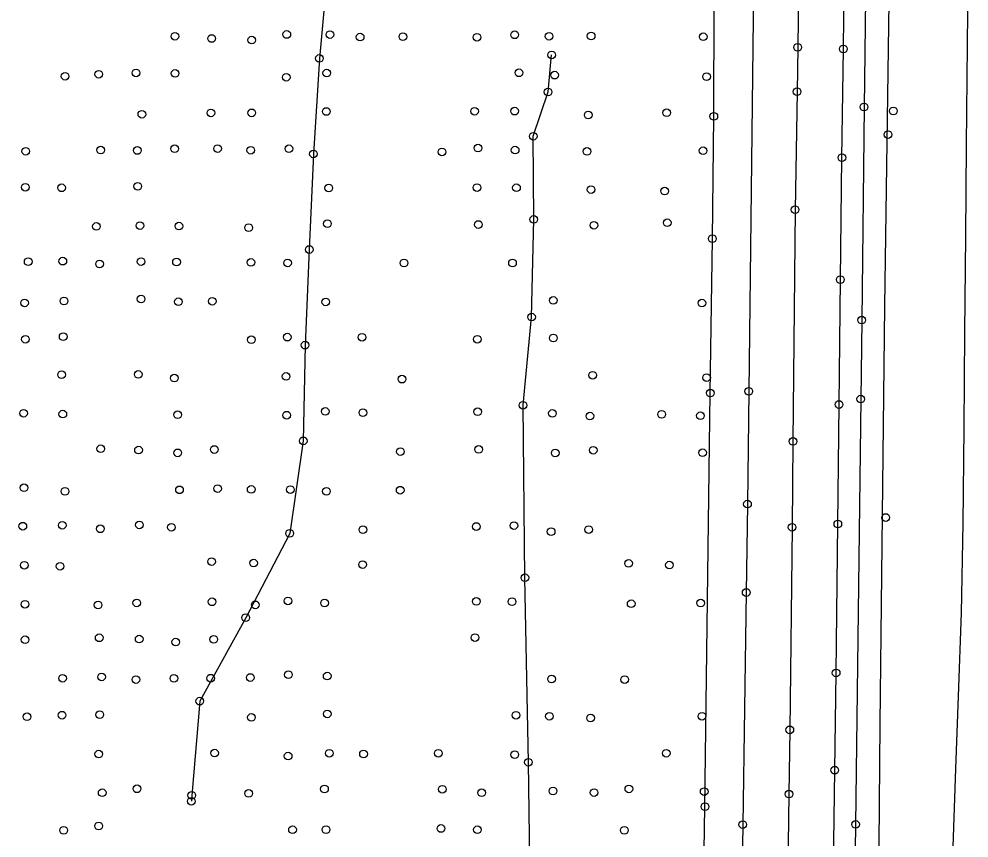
# Model space of a CAD drawing. Extents: x 20503438 to 20508873, y 7964251 to 7984667.
# Drawn here: x 20506371.1 to 20506619.2, y 7965840 to 7966053.9 of the extents above; entities that cross this region are included whole.
import ezdxf

# ---------------------------------------------------------------- set-up
doc = ezdxf.new("R2010")
doc.units = 0
for name, color, linetype in [('SurBreakLine', 7, 'Continuous'), ('SurDrainageArrowDown', 7, 'Continuous'), ('SurDrainageArrowUp', 7, 'Continuous'), ('SurEdgeRoadPaved', 7, 'Continuous'), ('SurEdgeShoulderPaved', 7, 'Continuous'), ('SurGuardRailCable', 7, 'Continuous'), ('SurPointsNonDTM', 7, 'Continuous'), ('SurSurveyPoints', 7, 'Continuous')]:
    doc.layers.add(name, color=color, linetype=linetype)

msp = doc.modelspace()

# ---------------------------------------------------------------- linework, layer by layer
at = {"layer": 'SurBreakLine'}
msp.add_lwpolyline([(20506575.03, 7966091.32), (20506574.47, 7966046.48), (20506574.3, 7966034.89), (20506573.79, 7966004.08), (20506573.24, 7965943.56), (20506573.01, 7965921.17), (20506572.41, 7965868.26), (20506572.19, 7965851.48), (20506571.55, 7965805.69), (20506571.07, 7965770.25), (20506570.51, 7965726.13), (20506569.97, 7965681.25), (20506569.81, 7965648.66), (20506569.61, 7965626.21), (20506569.39, 7965603.88), (20506569.1, 7965572.92), (20506568.45, 7965536.8)], dxfattribs=at)
at = {"layer": 'SurDrainageArrowDown'}
for points in [[(20506619.2, 7966097.06), (20506618.97, 7966072.88), (20506618.74, 7966047.06), (20506618.49, 7966020.9), (20506618.27, 7965997.06), (20506618.04, 7965972.06), (20506617.81, 7965947.06), (20506617.58, 7965922.17), (20506617.16, 7965898.81), (20506616.37, 7965877.03), (20506615.69, 7965858.08), (20506614.95, 7965837.72), (20506614.27, 7965818.75), (20506613.48, 7965796.99), (20506612.75, 7965776.62), (20506612.14, 7965759.68)], [(20506451.89, 7966068.48), (20506449.59, 7966043.59), (20506448.03, 7966018.65), (20506446.94, 7965993.68), (20506445.85, 7965968.71), (20506445.37, 7965943.72), (20506441.82, 7965919.57), (20506430.33, 7965897.55), (20506418.33, 7965875.75), (20506416.24, 7965851.15), (20506416.14, 7965849.62)]]:
    msp.add_lwpolyline(points, dxfattribs=at)
at = {"layer": 'SurDrainageArrowUp'}
msp.add_lwpolyline([(20506506.08, 7965804.87), (20506504.55, 7965810.9), (20506504.53, 7965833.98), (20506504.17, 7965859.8), (20506503.23, 7965907.98), (20506502.75, 7965953.01), (20506504.97, 7965976.04), (20506505.55, 7966001.53), (20506505.42, 7966023.27), (20506509.3, 7966034.82), (20506510.22, 7966044.49)], dxfattribs=at)
at = {"layer": 'SurEdgeRoadPaved'}
for points in [[(20506562.98, 7966069.12), (20506561.69, 7965956.65), (20506561.36, 7965927.21), (20506561.02, 7965904.12), (20506560.12, 7965843.51), (20506559.8, 7965821.05), (20506559.37, 7965785.5), (20506558.21, 7965668.14), (20506558.03, 7965647.17), (20506557.54, 7965608.72), (20506556.5, 7965506.31), (20506555.98, 7965462.45), (20506555.76, 7965426.25), (20506555.55, 7965390.53), (20506555.55, 7965365.32), (20506555.55, 7965323.6), (20506555.42, 7965283.68), (20506555.63, 7965249), (20506555.73, 7965220.22), (20506555.85, 7965201.63)], [(20506586.02, 7966017.66), (20506586.39, 7966046.04), (20506586.58, 7966062.88)], [(20506579.33, 7965201.74), (20506579.06, 7965228.35), (20506578.95, 7965259.46), (20506579.02, 7965289.12), (20506579.03, 7965292.09), (20506578.95, 7965330.25), (20506579.12, 7965400.3), (20506579.58, 7965475.25), (20506579.7, 7965495.86), (20506579.77, 7965507.64), (20506580.77, 7965579.04), (20506582.18, 7965713.39), (20506584.15, 7965857.73), (20506584.51, 7965883.12), (20506584.95, 7965922.01), (20506585.27, 7965953.21), (20506585.61, 7965985.81), (20506586.02, 7966017.66)]]:
    msp.add_lwpolyline(points, dxfattribs=at)
at = {"layer": 'SurEdgeShoulderPaved'}
for points in [[(20506592.19, 7966059.31), (20506591.79, 7966030.9), (20506591.18, 7965975.25), (20506590.93, 7965954.62), (20506589.59, 7965843.55), (20506588.16, 7965735.35), (20506587.68, 7965699.72), (20506587.42, 7965658.24), (20506587.16, 7965625.38), (20506586.88, 7965601.51), (20506586.38, 7965556.01), (20506585.73, 7965519.42), (20506585.6, 7965482.7), (20506584.9, 7965409.44), (20506584.81, 7965350.17), (20506584.84, 7965327.41), (20506584.92, 7965304.74), (20506584.98, 7965265.69), (20506584.99, 7965225.89), (20506585.23, 7965201.77)], [(20506545.59, 7965201.59), (20506545.55, 7965219.53), (20506545.56, 7965256.58), (20506545.28, 7965284.63), (20506545.36, 7965320.45), (20506545.43, 7965347.11), (20506545.59, 7965423.56), (20506545.77, 7965452.03), (20506546.43, 7965505.49), (20506546.86, 7965559.32), (20506548.13, 7965680.05), (20506548.89, 7965738.14), (20506549.41, 7965796.65), (20506550.26, 7965848.19), (20506551.65, 7965956.18), (20506552.19, 7965996.51), (20506552.57, 7966028.45), (20506552.68, 7966057.72)]]:
    msp.add_lwpolyline(points, dxfattribs=at)
at = {"layer": 'SurGuardRailCable'}
msp.add_lwpolyline([(20506596.16, 7965301.88), (20506594.34, 7965701.8), (20506594.71, 7965733.27), (20506595.45, 7965806.52), (20506596.03, 7965869.84), (20506597.23, 7965978.92), (20506600.18, 7966186.78), (20506601.51, 7966279.91), (20506601.63, 7966286.68)], dxfattribs=at)
at = {"layer": 'SurPointsNonDTM'}
for centre in [(20506598.06, 7966023.69), (20506597.43, 7965923.7)]:
    msp.add_circle(centre, 1, dxfattribs=at)
at = {"layer": 'SurSurveyPoints'}
for centre in [(20506411.86, 7966049.37), (20506441.07, 7966049.83), (20506452.33, 7966049.81), (20506500.57, 7966049.74), (20506509.56, 7966049.38), (20506520.54, 7966049.43), (20506421.42, 7966048.78), (20506431.91, 7966048.36), (20506460.22, 7966049.15), (20506471.39, 7966049.25), (20506490.73, 7966049.12), (20506549.81, 7966049.24), (20506510.22, 7966044.49), (20506574.47, 7966046.48), (20506586.39, 7966046.04), (20506449.59, 7966043.59), (20506391.97, 7966039.44), (20506401.7, 7966039.79), (20506411.89, 7966039.67), (20506451.5, 7966039.75), (20506501.67, 7966039.82), (20506383.17, 7966038.93), (20506440.93, 7966038.66), (20506510.99, 7966039.21), (20506550.68, 7966038.82), (20506509.3, 7966034.82), (20506574.3, 7966034.89), (20506451.36, 7966029.72), (20506490.09, 7966029.78), (20506500.55, 7966029.81), (20506591.79, 7966030.9), (20506599.44, 7966029.86), (20506403.22, 7966029.01), (20506421.25, 7966029.35), (20506431.91, 7966029.37), (20506519.77, 7966028.8), (20506540.25, 7966029.4), (20506552.57, 7966028.45), (20506505.42, 7966023.27), (20506392.46, 7966019.64), (20506411.79, 7966019.99), (20506422.99, 7966020.05), (20506431.66, 7966019.61), (20506441.63, 7966019.99), (20506491, 7966020.16), (20506500.69, 7966019.65), (20506372.9, 7966019.34), (20506402.04, 7966019.54), (20506448.03, 7966018.65), (20506481.59, 7966019.17), (20506519.45, 7966019.29), (20506549.76, 7966019.46), (20506586.02, 7966017.66), (20506586.02, 7966017.66), (20506372.8, 7966009.95), (20506382.27, 7966009.79), (20506402.15, 7966010.18), (20506452.01, 7966009.74), (20506490.74, 7966009.86), (20506501.04, 7966009.8), (20506520.52, 7966009.32), (20506539.74, 7966008.93), (20506573.79, 7966004.08), (20506402.7, 7965999.92), (20506412.9, 7965999.79), (20506451.68, 7966000.43), (20506491.1, 7966000.21), (20506505.55, 7966001.53), (20506521.27, 7966000.02), (20506540.41, 7966000.67), (20506391.35, 7965999.71), (20506431.1, 7965999.38), (20506552.19, 7965996.51), (20506446.94, 7965993.68), (20506373.54, 7965990.51), (20506382.58, 7965990.64), (20506392.19, 7965989.9), (20506403.02, 7965990.52), (20506412.27, 7965990.42), (20506431.7, 7965990.3), (20506441.26, 7965990.18), (20506471.68, 7965990.16), (20506500, 7965990.17), (20506585.61, 7965985.81), (20506382.89, 7965980.24), (20506403.02, 7965980.75), (20506412.78, 7965980.03), (20506421.61, 7965980.17), (20506451.25, 7965980.01), (20506510.64, 7965980.4), (20506372.6, 7965979.74), (20506549.45, 7965979.69), (20506504.97, 7965976.04), (20506591.18, 7965975.25), (20506372.82, 7965970.25), (20506382.68, 7965970.93), (20506431.8, 7965970.12), (20506441.18, 7965970.8), (20506460.71, 7965970.78), (20506490.81, 7965970.26), (20506510.67, 7965970.57), (20506445.85, 7965968.71), (20506382.25, 7965961), (20506402.27, 7965961.07), (20506411.7, 7965960.11), (20506440.87, 7965960.54), (20506520.93, 7965960.85), (20506550.68, 7965960.23), (20506471.14, 7965959.83), (20506551.65, 7965956.18), (20506561.69, 7965956.65), (20506502.75, 7965953.01), (20506585.27, 7965953.21), (20506590.93, 7965954.62), (20506372.33, 7965950.93), (20506382.58, 7965950.72), (20506412.58, 7965950.53), (20506441.03, 7965950.42), (20506451.11, 7965951.41), (20506460.95, 7965951.07), (20506490.9, 7965951.31), (20506510.43, 7965950.87), (20506520.22, 7965950.18), (20506538.96, 7965950.65), (20506549.08, 7965950.28), (20506445.37, 7965943.72), (20506573.24, 7965943.56), (20506392.48, 7965941.65), (20506402.35, 7965941.31), (20506412.6, 7965940.59), (20506422.12, 7965941.46), (20506470.73, 7965940.92), (20506491.16, 7965941.48), (20506511.16, 7965940.54), (20506521.09, 7965941.27), (20506549.64, 7965940.61), (20506372.44, 7965931.46), (20506383.15, 7965930.54), (20506413.05, 7965930.93), (20506423, 7965931.27), (20506431.77, 7965931.03), (20506442, 7965930.99), (20506451.42, 7965930.54), (20506470.67, 7965930.84), (20506561.36, 7965927.21), (20506372.14, 7965921.44), (20506382.42, 7965921.68), (20506392.37, 7965920.75), (20506402.59, 7965921.78), (20506410.95, 7965921.17), (20506460.95, 7965920.52), (20506490.56, 7965921.35), (20506500.38, 7965921.6), (20506519.88, 7965920.55), (20506573.01, 7965921.17), (20506584.95, 7965922.01), (20506441.82, 7965919.57), (20506510.09, 7965920.01), (20506372.54, 7965911.25), (20506381.86, 7965910.97), (20506421.42, 7965912.19), (20506432.4, 7965911.8), (20506460.86, 7965911.41), (20506530.3, 7965911.72), (20506540.98, 7965911.27), (20506503.23, 7965907.98), (20506561.02, 7965904.12), (20506372.7, 7965901.06), (20506391.79, 7965900.86), (20506401.9, 7965901.41), (20506421.55, 7965901.69), (20506432.83, 7965900.9), (20506441.37, 7965901.92), (20506450.93, 7965901.37), (20506490.56, 7965901.79), (20506499.88, 7965901.72), (20506530.99, 7965901.19), (20506549.13, 7965901.36), (20506430.33, 7965897.55), (20506372.72, 7965891.79), (20506392.08, 7965892.29), (20506402.52, 7965891.96), (20506412.06, 7965891.18), (20506421.99, 7965891.89), (20506490.2, 7965892.36), (20506382.52, 7965881.73), (20506392.69, 7965882.08), (20506401.66, 7965881.38), (20506411.59, 7965881.7), (20506421.18, 7965881.75), (20506431.53, 7965881.92), (20506441.49, 7965882.66), (20506451.61, 7965882.3), (20506510.21, 7965881.53), (20506529.28, 7965881.38), (20506584.51, 7965883.12), (20506418.33, 7965875.75), (20506373.23, 7965871.67), (20506382.4, 7965872.09), (20506392.23, 7965872.23), (20506431.84, 7965871.5), (20506451.62, 7965872.43), (20506500.92, 7965872.06), (20506509.65, 7965871.82), (20506520.4, 7965871.35), (20506549.49, 7965871.81), (20506572.41, 7965868.26), (20506391.97, 7965861.93), (20506422.21, 7965862.18), (20506441.42, 7965861.4), (20506452.18, 7965862.14), (20506461.1, 7965861.96), (20506480.63, 7965862.14), (20506500.59, 7965861.78), (20506540.15, 7965862.14), (20506504.17, 7965859.8), (20506584.15, 7965857.73), (20506392.86, 7965851.83), (20506401.96, 7965852.86), (20506416.24, 7965851.15), (20506431.1, 7965851.66), (20506450.91, 7965852.81), (20506481.67, 7965852.74), (20506491.96, 7965851.82), (20506510.58, 7965852.28), (20506521.31, 7965851.89), (20506530.38, 7965852.83), (20506550.05, 7965852.15), (20506572.19, 7965851.48), (20506416.14, 7965849.62), (20506550.26, 7965848.19), (20506560.12, 7965843.51), (20506589.59, 7965843.55), (20506382.81, 7965842.02), (20506391.95, 7965843.15), (20506442.56, 7965842.17), (20506451.31, 7965842.2), (20506481.3, 7965842.5), (20506490.85, 7965842.16), (20506529.2, 7965842.02)]:
    msp.add_circle(centre, 1, dxfattribs=at)

doc.saveas('drawing.dxf')
